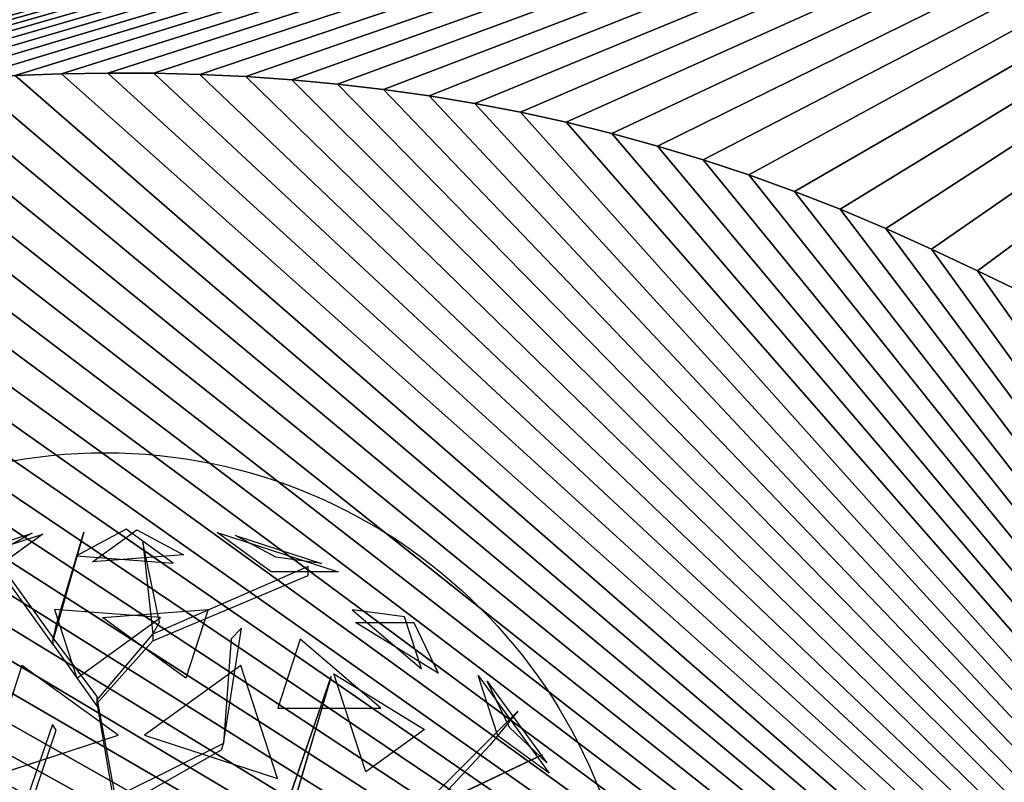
# Model space of a CAD drawing. Extents: x 22936 to 50368, y -4877 to 31080.
# Tile 431 of 601: x 47493 to 47957, y 3494 to 3854. Entities that reach past the tile are written whole.
import ezdxf

# ---------------------------------------------------------------- set-up
doc = ezdxf.new("R2010")
doc.units = 0
doc.layers.get('0').update_dxf_attribs({"linetype": 'CONTINUOUS'})
for name, color, linetype in [('00_TRACE_ARBRE', 3, 'CONTINUOUS'), ('00_TRACE_RDC', 241, 'CONTINUOUS'), ('08_AMENAGEMENTS_EXTERIEURS', 253, 'CONTINUOUS'), ('09_VEGETATION', 134, 'CONTINUOUS')]:
    doc.layers.add(name, color=color, linetype=linetype)

# ---------------------------------------------------------------- blocks, each defined once
blk = doc.blocks.new('TREE_GEOMETRIC_ROUND')
at = {"color": 7}
for p, q in [((-673.9, 1568, 4186.4), (-241.2, 1708.6, 4186.4)), ((-643.6, 1593.8, 3733.7), (-280.9, 1711.6, 3733.7)), ((-280.9, 1711.6, 3733.7), (-451.4, 1619.5, 3459.9)), ((-241.2, 1708.6, 4186.4), (-434.7, 1568, 4561.2)), ((-85.8, 1715.6, 3023), (-202.9, 1305.5, 3253.2)), ((-190.4, 1364.1, 3253.2), (-85.8, 1715.6, 3023)), ((73.1, 1727.2, 3565.9), (-113.8, 1626.2, 3265.8)), ((-53.5, 1603.3, 4661.7), (113.7, 1724.9, 4337.8)), ((250.8, 1598.1, 3199.5), (73.1, 1727.2, 3565.9)), ((113.7, 1724.9, 4337.8), (289.6, 1629.8, 4599.3)), ((620.5, 1566.6, 3316.1), (416.4, 1714.8, 3736.8)), ((416.4, 1714.8, 3736.8), (872.7, 1566.6, 3736.8)), ((136, 1677.9, 3577.5), (173.7, 1330.6, 3577.5)), ((198.8, 1376.7, 3650.7), (136, 1677.9, 3577.5)), ((638.1, 1620.9, 4415.9), (486, 1703.1, 4189.8)), ((486, 1703.1, 4189.8), (809.5, 1598, 4189.8)), ((-202.9, 1293, 3242.7), (-445.6, 1631.9, 3284.6)), ((-113.8, 1626.2, 3265.8), (250.8, 1598.1, 3199.5)), ((289.6, 1629.8, 4599.3), (-53.5, 1603.3, 4661.7)), ((809.5, 1598, 4189.8), (638.1, 1620.9, 4415.9)), ((-387.1, 1573.3, 3300.2), (-202.9, 1318.1, 3300.2)), ((759.5, 1585.9, 4205.1), (173.7, 1330.6, 3577.5)), ((872.7, 1566.6, 3736.8), (620.5, 1566.6, 3316.1)), ((759.5, 1552.4, 4205.1), (759.5, 1585.9, 4205.1)), ((173.7, 1305.5, 3608.8), (759.5, 1552.4, 4205.1)), ((-196.4, 1424.5, 2902.3), (-112.1, 1165, 2577.8)), ((202.6, 1393.7, 2829.7), (-196.4, 1424.5, 2902.3)), ((-16.4, 1393.7, 5031.1), (382.6, 1424.5, 4958.5)), ((382.6, 1424.5, 4958.5), (298.3, 1165, 5283)), ((925.3, 1423.3, 4599.3), (1187.4, 1200.2, 4661.7)), ((1123.5, 1396.8, 4337.8), (925.3, 1423.3, 4599.3)), ((-112.1, 1165, 2577.8), (202.6, 1393.7, 2829.7)), ((298.3, 1165, 5283), (-16.4, 1393.7, 5031.1)), ((173.7, 1330.6, 3577.5), (198.8, 1376.7, 3650.7)), ((1249.6, 1183.3, 3265.8), (938.1, 1374.8, 3199.5)), ((938.1, 1374.8, 3199.5), (1157.7, 1374.8, 3565.9)), ((1187.4, 1200.2, 4661.7), (1123.5, 1396.8, 4337.8)), ((1157.7, 1374.8, 3565.9), (1249.6, 1183.3, 3265.8)), ((-202.9, 1305.5, 3253.2), (-190.4, 1364.1, 3253.2)), ((440.3, 918.1, 4131.9), (508.8, 1353.2, 4822.3)), ((508.8, 1353.2, 4822.3), (469.9, 1312.8, 4644.5)), ((-35.6, 1096.3, 3315.9), (-202.9, 1318.1, 3300.2)), ((-202.9, 1318.1, 3300.2), (-202.9, 1293, 3242.7)), ((-35.6, 1083.8, 3300.2), (173.7, 1330.6, 3577.5)), ((173.7, 1305.5, 3608.8), (-35.6, 1071.2, 3326.4)), ((173.7, 1330.6, 3577.5), (173.7, 1305.5, 3608.8)), ((469.9, 1312.8, 4644.5), (440.3, 918.1, 4074.4)), ((729.4, 1311.8, 4958.5), (645, 1052.3, 5283)), ((1034.1, 1052.3, 5031.1), (729.4, 1311.8, 4958.5)), ((-202.9, 1293, 3242.7), (-35.6, 1058.6, 3242.7)), ((-319.5, 1213.2, 5178.3), (-458, 787, 5468.4)), ((43.2, 949.8, 5468.4), (-319.5, 1213.2, 5178.3)), ((505.7, 1213.2, 2682.5), (143.1, 949.8, 2392.4)), ((644.2, 787, 2392.4), (505.7, 1213.2, 2682.5)), ((659.8, 629.4, 4074.4), (845.8, 1171, 4367.3)), ((845.8, 1171, 4367.3), (695.2, 658.9, 4126.7)), ((977.1, 811.1, 2577.8), (856.9, 1181.1, 2829.7)), ((856.9, 1181.1, 2829.7), (1197.9, 971.5, 2902.3)), ((1475, 947.5, 4561.2), (1401.1, 1175, 4186.4)), ((1401.1, 1175, 4186.4), (1668.5, 806.9, 4186.4)), ((1518.7, 979.3, 3459.9), (1435, 1154.1, 3733.7)), ((1435, 1154.1, 3733.7), (1659.1, 845.6, 3733.7)), ((-35.6, 1058.6, 3242.7), (-35.6, 1096.3, 3315.9)), ((-35.6, 1071.2, 3326.4), (-35.6, 1083.8, 3300.2)), ((-35.6, 1083.8, 3300.2), (43.9, 648.6, 2772)), ((43.9, 602.6, 2829.5), (-35.6, 1071.2, 3326.4)), ((645, 1052.3, 5283), (1034.1, 1052.3, 5031.1)), ((1157, 647.6, 3462.4), (1550.3, 1040.4, 3357.8)), ((1550.3, 1040.4, 3357.8), (1444.2, 912, 3431)), ((-204.6, 990.2, 4205.1), (-334, 613, 3577.5)), ((-317.6, 594, 3608.8), (-191.1, 969.2, 4205.1)), ((-191.1, 969.2, 4205.1), (-204.6, 990.2, 4205.1)), ((1197.9, 971.5, 2902.3), (977.1, 811.1, 2577.8)), ((1659.1, 845.6, 3733.7), (1518.7, 979.3, 3459.9)), ((-458, 787, 5468.4), (43.2, 949.8, 5468.4)), ((143.1, 949.8, 2392.4), (644.2, 787, 2392.4)), ((1668.5, 806.9, 4186.4), (1475, 947.5, 4561.2)), ((43.9, 673.7, 2892.3), (432.8, 894.1, 4074.4)), ((440.3, 918.1, 4074.4), (61.4, 729.6, 2965.5)), ((432.8, 894.1, 4074.4), (440.3, 918.1, 4074.4)), ((440.3, 918.1, 4074.4), (440.3, 918.1, 4131.9)), ((1444.2, 912, 3431), (1228.9, 681.4, 3488.5)), ((504.8, 335.9, 3415.3), (1641.7, 875.3, 3593.2)), ((1641.7, 875.3, 3593.2), (504.8, 335.9, 3357.8))]:
    blk.add_line(p, q, dxfattribs=at)
mesh = blk.add_polyface(dxfattribs=at)
corners = [(-434.7, 1568, 4561.2), (-673.9, 1568, 4186.4), (-241.2, 1708.6, 4186.4)]
mesh.append_faces([[corners[k] for k in face] for face in [(0, 1, 2)]], dxfattribs={"color": 7})
mesh = blk.add_polyface(dxfattribs=at)
corners = [(-280.9, 1711.6, 3733.7), (-451.4, 1619.5, 3459.9), (-643.6, 1593.8, 3733.7)]
mesh.append_faces([[corners[k] for k in face] for face in [(0, 1, 2)]], dxfattribs={"color": 7})
mesh = blk.add_polyface(dxfattribs=at)
corners = [(-85.8, 1715.6, 3023), (-202.9, 1305.5, 3253.2), (-190.4, 1364.1, 3253.2)]
mesh.append_faces([[corners[k] for k in face] for face in [(0, 1, 2)]], dxfattribs={"color": 7})
mesh = blk.add_polyface(dxfattribs=at)
corners = [(73.1, 1727.2, 3565.9), (-113.8, 1626.2, 3265.8), (250.8, 1598.1, 3199.5)]
mesh.append_faces([[corners[k] for k in face] for face in [(0, 1, 2)]], dxfattribs={"color": 7})
mesh = blk.add_polyface(dxfattribs=at)
corners = [(-53.5, 1603.3, 4661.7), (113.7, 1724.9, 4337.8), (289.6, 1629.8, 4599.3)]
mesh.append_faces([[corners[k] for k in face] for face in [(0, 1, 2)]], dxfattribs={"color": 7})
mesh = blk.add_polyface(dxfattribs=at)
corners = [(872.7, 1566.6, 3736.8), (620.5, 1566.6, 3316.1), (416.4, 1714.8, 3736.8)]
mesh.append_faces([[corners[k] for k in face] for face in [(0, 1, 2)]], dxfattribs={"color": 7})
mesh = blk.add_polyface(dxfattribs=at)
corners = [(136, 1677.9, 3577.5), (173.7, 1330.6, 3577.5), (198.8, 1376.7, 3650.7)]
mesh.append_faces([[corners[k] for k in face] for face in [(0, 1, 2)]], dxfattribs={"color": 7})
mesh = blk.add_polyface(dxfattribs=at)
corners = [(638.1, 1620.9, 4415.9), (486, 1703.1, 4189.8), (809.5, 1598, 4189.8)]
mesh.append_faces([[corners[k] for k in face] for face in [(0, 1, 2)]], dxfattribs={"color": 7})
mesh = blk.add_polyface(dxfattribs=at)
corners = [(-196.4, 1424.5, 2902.3), (-112.1, 1165, 2577.8), (202.6, 1393.7, 2829.7)]
mesh.append_faces([[corners[k] for k in face] for face in [(0, 1, 2)]], dxfattribs={"color": 7})
mesh = blk.add_polyface(dxfattribs=at)
corners = [(298.3, 1165, 5283), (-16.4, 1393.7, 5031.1), (382.6, 1424.5, 4958.5)]
mesh.append_faces([[corners[k] for k in face] for face in [(0, 1, 2)]], dxfattribs={"color": 7})
mesh = blk.add_polyface(dxfattribs=at)
corners = [(1187.4, 1200.2, 4661.7), (1123.5, 1396.8, 4337.8), (925.3, 1423.3, 4599.3)]
mesh.append_faces([[corners[k] for k in face] for face in [(0, 1, 2)]], dxfattribs={"color": 7})
mesh = blk.add_polyface(dxfattribs=at)
corners = [(1157.7, 1374.8, 3565.9), (1249.6, 1183.3, 3265.8), (938.1, 1374.8, 3199.5)]
mesh.append_faces([[corners[k] for k in face] for face in [(0, 1, 2)]], dxfattribs={"color": 7})
mesh = blk.add_polyface(dxfattribs=at)
corners = [(645, 1052.3, 5283), (1034.1, 1052.3, 5031.1), (729.4, 1311.8, 4958.5)]
mesh.append_faces([[corners[k] for k in face] for face in [(0, 1, 2)]], dxfattribs={"color": 7})
mesh = blk.add_polyface(dxfattribs=at)
corners = [(43.2, 949.8, 5468.4), (-319.5, 1213.2, 5178.3), (-458, 787, 5468.4)]
mesh.append_faces([[corners[k] for k in face] for face in [(0, 1, 2)]], dxfattribs={"color": 7})
mesh = blk.add_polyface(dxfattribs=at)
corners = [(644.2, 787, 2392.4), (505.7, 1213.2, 2682.5), (143.1, 949.8, 2392.4)]
mesh.append_faces([[corners[k] for k in face] for face in [(0, 1, 2)]], dxfattribs={"color": 7})
mesh = blk.add_polyface(dxfattribs=at)
corners = [(845.8, 1171, 4367.3), (695.2, 658.9, 4126.7), (659.8, 629.4, 4074.4)]
mesh.append_faces([[corners[k] for k in face] for face in [(0, 1, 2)]], dxfattribs={"color": 7})
mesh = blk.add_polyface(dxfattribs=at)
corners = [(1197.9, 971.5, 2902.3), (977.1, 811.1, 2577.8), (856.9, 1181.1, 2829.7)]
mesh.append_faces([[corners[k] for k in face] for face in [(0, 1, 2)]], dxfattribs={"color": 7})
mesh = blk.add_polyface(dxfattribs=at)
corners = [(1401.1, 1175, 4186.4), (1668.5, 806.9, 4186.4), (1475, 947.5, 4561.2)]
mesh.append_faces([[corners[k] for k in face] for face in [(0, 1, 2)]], dxfattribs={"color": 7})
mesh = blk.add_polyface(dxfattribs=at)
corners = [(1435, 1154.1, 3733.7), (1659.1, 845.6, 3733.7), (1518.7, 979.3, 3459.9)]
mesh.append_faces([[corners[k] for k in face] for face in [(0, 1, 2)]], dxfattribs={"color": 7})
mesh = blk.add_polyface(dxfattribs=at)
corners = [(1641.7, 875.3, 3593.2), (504.8, 335.9, 3357.8), (504.8, 335.9, 3415.3)]
mesh.append_faces([[corners[k] for k in face] for face in [(0, 1, 2)]], dxfattribs={"color": 7})
blk = doc.blocks.new('ARBRE_SIMPLE')
blk.add_circle((0, 0), 250)
blk = doc.blocks.new('GROUPER_1')
at = {"layer": '00_TRACE_ARBRE', "rotation": 10.53798942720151}
blk.add_blockref('ARBRE_SIMPLE', (5919.48, 4010.7), dxfattribs=at)
blk = doc.blocks.new('GROUPER_2')
at = {"layer": '00_TRACE_RDC'}
blk.add_blockref('GROUPER_1', (12098.99, 4265.72), dxfattribs=at)
blk = doc.blocks.new('GROUPER_17')
at = {"layer": '08_AMENAGEMENTS_EXTERIEURS', "color": 73}
for p, q in [((785, 2207.43), (806.84, 2208.22)), ((806.84, 2208.22), (828.63, 2208.57)), ((828.63, 2208.57), (850.38, 2208.48)), ((850.38, 2208.48), (872.08, 2207.93)), ((872.08, 2207.93), (893.75, 2206.9)), ((893.75, 2206.9), (915.39, 2205.39)), ((915.39, 2205.39), (936.99, 2203.38)), ((936.99, 2203.38), (958.57, 2200.86)), ((958.57, 2200.86), (980.13, 2197.81)), ((980.13, 2197.81), (1001.67, 2194.22)), ((1001.67, 2194.22), (1023.19, 2190.07)), ((1023.19, 2190.07), (1044.71, 2185.36)), ((1044.71, 2185.36), (1066.22, 2180.06)), ((1066.22, 2180.06), (1087.73, 2174.17)), ((1087.73, 2174.17), (1109.23, 2167.67)), ((1109.23, 2167.67), (1130.75, 2160.55)), ((1130.75, 2160.55), (1152.27, 2152.79)), ((1152.27, 2152.79), (1173.81, 2144.38)), ((1173.81, 2144.38), (1195.36, 2135.31)), ((1195.36, 2135.31), (1216.93, 2125.59)), ((1216.93, 2125.59), (1238.5, 2115.38)), ((1238.5, 2115.38), (1260.06, 2104.88))]:
    blk.add_line(p, q, dxfattribs=at)
at = {"layer": '08_AMENAGEMENTS_EXTERIEURS'}
mesh = blk.add_polyface(dxfattribs=at)
corners = [(16.45, 1860.4), (0, 1328), (0, 1844.55), (1795, 1328), (33.02, 1876.27), (49.71, 1892.12), (66.55, 1907.89), (83.55, 1923.55), (100.74, 1939.04), (118.11, 1954.33), (135.7, 1969.37), (153.53, 1984.11), (171.6, 1998.5), (189.93, 2012.5), (208.55, 2026.07), (227.46, 2039.16), (246.69, 2051.72), (266.25, 2063.72), (286.11, 2075.18), (306.26, 2086.08), (326.69, 2096.46), (347.37, 2106.3), (368.28, 2115.64), (389.4, 2124.46), (410.72, 2132.79), (432.21, 2140.64), (453.87, 2148), (475.66, 2154.9), (497.57, 2161.34), (519.59, 2167.33), (541.68, 2172.89), (563.84, 2178.01), (586.04, 2182.71), (608.27, 2187), (630.51, 2190.89), (652.73, 2194.39), (674.92, 2197.5), (697.06, 2200.25), (719.14, 2202.62), (741.15, 2204.62), (763.1, 2206.23), (785, 2207.43), (806.84, 2208.22), (828.63, 2208.57), (850.38, 2208.48), (872.08, 2207.93), (893.75, 2206.9), (915.39, 2205.39), (936.99, 2203.38), (958.57, 2200.86), (980.13, 2197.81), (1001.67, 2194.22), (1023.19, 2190.07), (1044.71, 2185.36), (1066.22, 2180.06), (1087.73, 2174.17), (1109.23, 2167.67), (1130.75, 2160.55), (1152.27, 2152.79), (1173.81, 2144.38), (1195.36, 2135.31), (1216.93, 2125.59), (1238.5, 2115.38), (1260.06, 2104.88), (1281.58, 2094.27), (1303.04, 2083.75), (1324.43, 2073.52), (1345.72, 2063.77), (1366.89, 2054.69), (1387.93, 2046.48), (1408.82, 2039.32), (1429.54, 2033.42), (1450.06, 2028.98), (1470.36, 2026.17), (1490.44, 2025.2), (1510.26, 2026.26), (1529.82, 2029.54), (1549.07, 2035.18), (1567.96, 2043.07), (1586.43, 2053.03), (1604.39, 2064.91), (1621.79, 2078.53), (1638.55, 2093.74), (1654.6, 2110.37), (1669.89, 2128.24), (1684.32, 2147.2), (1697.85, 2167.08), (1710.39, 2187.71), (1721.89, 2208.92), (1732.26, 2230.56), (1741.45, 2252.45), (1749.38, 2274.43), (1756.03, 2296.38), (1761.5, 2318.27), (1765.9, 2340.13), (1769.36, 2361.94), (1771.99, 2383.72), (1773.91, 2405.46), (1775.24, 2427.19), (1776.09, 2448.89), (1776.59, 2470.58), (1776.85, 2492.26), (1777, 2513.93), (2395.68, 2513.93), (1845, 75), (1845, 0), (1332.44, 6187.9), (953.84, 4324.79), (744.56, 6114.92), (1503.53, 4690.87), (1872.82, 4324.79), (2843.74, 4811.2), (2680.87, 4187.05), (193.79, -1456.02), (188.09, -1836.1), (174.84, -1645.82), (233.16, -2021.44), (244.41, -1272.11), (308.78, -2196.56), (325.25, -1099.34), (412.78, -2356.46), (434, -942.64), (3662.14, -2801.42), (567.57, -806.46), (722.14, -694.7), (893.31, -610.54), (1076.21, -556.38), (1155.38, -537.12), (1232.99, -512.33), (1308.66, -482.14), (1382.02, -446.69), (1452.7, -406.15), (1520.35, -360.74), (1584.63, -310.68), (1645.22, -256.21), (1701.82, -197.6), (1754.16, -135.16), (1801.96, -69.18), (1795, 75)]
mesh.append_faces([[corners[k] for k in face] for face in [(0, 1, 2), (106, 107, 108), (113, 114, 115)]], dxfattribs={"vtx0": -1})
mesh.append_faces([[corners[k] for k in face] for face in [(1, 0, 3), (104, 103, 105), (107, 109, 110), (110, 111, 112), (114, 113, 116), (116, 117, 118), (118, 119, 120), (120, 121, 122), (122, 112, 111)]], dxfattribs={"vtx0": -1, "vtx1": -1})
mesh.append_faces([[corners[k] for k in face] for face in [(3, 103, 104), (122, 105, 103)]], dxfattribs={"vtx0": -1, "vtx1": -1, "vtx2": -1})
mesh.append_faces([[corners[k] for k in face] for face in [(3, 0, 4), (3, 4, 5), (3, 5, 6), (3, 6, 7), (3, 7, 8), (3, 8, 9), (3, 9, 10), (3, 10, 11), (3, 11, 12), (3, 12, 13), (3, 13, 14), (3, 14, 15), (3, 15, 16), (3, 16, 17), (3, 17, 18), (3, 18, 19), (3, 19, 20), (3, 20, 21), (3, 21, 22), (3, 22, 23), (3, 23, 24), (3, 24, 25), (3, 25, 26), (3, 26, 27), (3, 27, 28), (3, 28, 29), (3, 29, 30), (3, 30, 31), (3, 31, 32), (3, 32, 33), (3, 33, 34), (3, 34, 35), (3, 35, 36), (3, 36, 37), (3, 37, 38), (3, 38, 39), (3, 39, 40), (3, 40, 41), (3, 41, 42), (3, 42, 43), (3, 43, 44), (3, 44, 45), (3, 45, 46), (3, 46, 47), (3, 47, 48), (3, 48, 49), (3, 49, 50), (3, 50, 51), (3, 51, 52), (3, 52, 53), (3, 53, 54), (3, 54, 55), (3, 55, 56), (3, 56, 57), (3, 57, 58), (3, 58, 59), (3, 59, 60), (3, 60, 61), (3, 61, 62), (3, 62, 63), (3, 63, 64), (3, 64, 65), (3, 65, 66), (3, 66, 67), (3, 67, 68), (3, 68, 69), (3, 69, 70), (3, 70, 71), (3, 71, 72), (3, 72, 73), (3, 73, 74), (3, 74, 75), (3, 75, 76), (3, 76, 77), (3, 77, 78), (3, 78, 79), (3, 79, 80), (3, 80, 81), (3, 81, 82), (3, 82, 83), (3, 83, 84), (3, 84, 85), (3, 85, 86), (3, 86, 87), (3, 87, 88), (3, 88, 89), (3, 89, 90), (3, 90, 91), (3, 91, 92), (3, 92, 93), (3, 93, 94), (3, 94, 95), (3, 95, 96), (3, 96, 97), (3, 97, 98), (3, 98, 99), (3, 99, 100), (3, 100, 101), (3, 101, 102), (3, 102, 103), (107, 106, 109), (110, 109, 111), (116, 113, 117), (118, 117, 119), (120, 119, 121), (122, 121, 123), (122, 123, 124), (122, 124, 125), (122, 125, 126), (122, 126, 127), (122, 127, 128), (122, 128, 129), (122, 129, 130), (122, 130, 131), (122, 131, 132), (122, 132, 133), (122, 133, 134), (122, 134, 135), (122, 135, 136), (122, 136, 137), (122, 137, 105), (122, 103, 112)]], dxfattribs={"vtx0": -1, "vtx2": -1})
mesh.append_faces([[corners[k] for k in face] for face in [(104, 138, 3)]], dxfattribs={"vtx2": -1})
mesh = blk.add_polyface(dxfattribs=at)
corners = [(0, 2513.93), (16.45, 1860.4), (0, 1844.55), (33.02, 1876.27), (49.71, 1892.12), (66.55, 1907.89), (83.55, 1923.55), (100.74, 1939.04), (118.11, 1954.33), (135.7, 1969.37), (153.53, 1984.11), (171.6, 1998.5), (189.93, 2012.5), (208.55, 2026.07), (227.46, 2039.16), (246.69, 2051.72), (266.25, 2063.72), (286.11, 2075.18), (306.26, 2086.08), (326.69, 2096.46), (347.37, 2106.3), (368.28, 2115.64), (389.4, 2124.46), (410.72, 2132.79), (432.21, 2140.64), (453.87, 2148), (475.66, 2154.9), (497.57, 2161.34), (1777, 2513.93), (519.59, 2167.33), (541.68, 2172.89), (563.84, 2178.01), (586.04, 2182.71), (608.27, 2187), (630.51, 2190.89), (652.73, 2194.39), (674.92, 2197.5), (697.06, 2200.25), (719.14, 2202.62), (741.15, 2204.62), (763.1, 2206.23), (785, 2207.43), (806.84, 2208.22), (828.63, 2208.57), (850.38, 2208.48), (872.08, 2207.93), (893.75, 2206.9), (915.39, 2205.39), (936.99, 2203.38), (958.57, 2200.86), (980.13, 2197.81), (1001.67, 2194.22), (1023.19, 2190.07), (1044.71, 2185.36), (1066.22, 2180.06), (1087.73, 2174.17), (1109.23, 2167.67), (1130.75, 2160.55), (1152.27, 2152.79), (1173.81, 2144.38), (1195.36, 2135.31), (1216.93, 2125.59), (1238.5, 2115.38), (1260.06, 2104.88), (1281.58, 2094.27), (1303.04, 2083.75), (1324.43, 2073.52), (1345.72, 2063.77), (1366.89, 2054.69), (1387.93, 2046.48), (1408.82, 2039.32), (1429.54, 2033.42), (1450.06, 2028.98), (1470.36, 2026.17), (1490.44, 2025.2), (1510.26, 2026.26), (1529.82, 2029.54), (1549.07, 2035.18), (1567.96, 2043.07), (1586.43, 2053.03), (1604.39, 2064.91), (1621.79, 2078.53), (1638.55, 2093.74), (1654.6, 2110.37), (1669.89, 2128.24), (1684.32, 2147.2), (1697.85, 2167.08), (1710.39, 2187.71), (1721.89, 2208.92), (1732.26, 2230.56), (1741.45, 2252.45), (1749.38, 2274.43), (1756.03, 2296.38), (1761.5, 2318.27), (1765.9, 2340.13), (1769.36, 2361.94), (1771.99, 2383.72), (1773.91, 2405.46), (1775.24, 2427.19), (1776.09, 2448.89), (1776.59, 2470.58), (1776.85, 2492.26)]
mesh.append_faces([[corners[k] for k in face] for face in [(0, 1, 2), (100, 28, 101)]], dxfattribs={"vtx0": -1})
mesh.append_faces([[corners[k] for k in face] for face in [(1, 0, 3), (3, 0, 4), (4, 0, 5), (5, 0, 6), (6, 0, 7), (7, 0, 8), (8, 0, 9), (9, 0, 10), (10, 0, 11), (11, 0, 12), (12, 0, 13), (13, 0, 14), (14, 0, 15), (15, 0, 16), (16, 0, 17), (17, 0, 18), (18, 0, 19), (19, 0, 20), (20, 0, 21), (21, 0, 22), (22, 0, 23), (23, 0, 24), (24, 0, 25), (25, 0, 26), (26, 0, 27), (27, 28, 29), (29, 28, 30), (30, 28, 31), (31, 28, 32), (32, 28, 33), (33, 28, 34), (34, 28, 35), (35, 28, 36), (36, 28, 37), (37, 28, 38), (38, 28, 39), (39, 28, 40), (40, 28, 41), (41, 28, 42), (42, 28, 43), (43, 28, 44), (44, 28, 45), (45, 28, 46), (46, 28, 47), (47, 28, 48), (48, 28, 49), (49, 28, 50), (50, 28, 51), (51, 28, 52), (52, 28, 53), (53, 28, 54), (54, 28, 55), (55, 28, 56), (56, 28, 57), (57, 28, 58), (58, 28, 59), (59, 28, 60), (60, 28, 61), (61, 28, 62), (62, 28, 63), (63, 28, 64), (64, 28, 65), (65, 28, 66), (66, 28, 67), (67, 28, 68), (68, 28, 69), (69, 28, 70), (70, 28, 71), (71, 28, 72), (72, 28, 73), (73, 28, 74), (74, 28, 75), (75, 28, 76), (76, 28, 77), (77, 28, 78), (78, 28, 79), (79, 28, 80), (80, 28, 81), (81, 28, 82), (82, 28, 83), (83, 28, 84), (84, 28, 85), (85, 28, 86), (86, 28, 87), (87, 28, 88), (88, 28, 89), (89, 28, 90), (90, 28, 91), (91, 28, 92), (92, 28, 93), (93, 28, 94), (94, 28, 95), (95, 28, 96), (96, 28, 97), (97, 28, 98), (98, 28, 99), (99, 28, 100)]], dxfattribs={"vtx0": -1, "vtx1": -1})
mesh.append_faces([[corners[k] for k in face] for face in [(27, 0, 28)]], dxfattribs={"vtx0": -1, "vtx2": -1})

msp = doc.modelspace()

# ---------------------------------------------------------------- block references
at = {"layer": '00_TRACE_RDC'}
msp.add_blockref('GROUPER_2', (29515.15, -4876.93), dxfattribs=at)
at = {"layer": '08_AMENAGEMENTS_EXTERIEURS', "color": 54}
msp.add_blockref('GROUPER_17', (46706.19, 1619.93), dxfattribs=at)
at = {"layer": '09_VEGETATION', "xscale": 0.125, "yscale": 0.125, "zscale": 0.125}
msp.add_blockref('TREE_GEOMETRIC_ROUND', (47534.34, 3397.6), dxfattribs=at)

doc.saveas('drawing.dxf')
